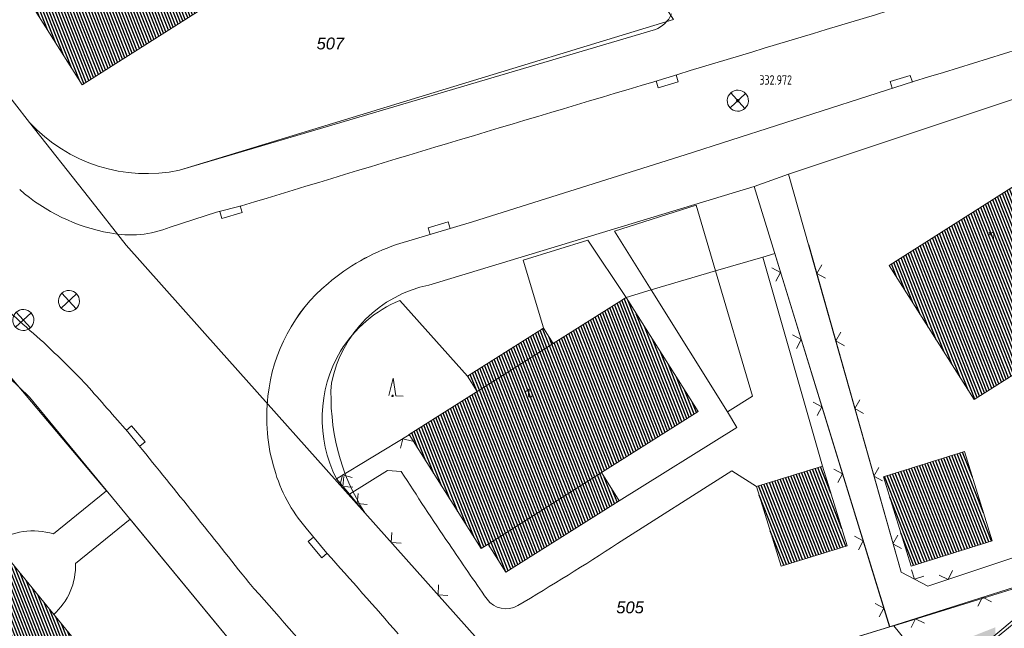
# Model space of a CAD drawing. Header units: metres. Extents: x 345144 to 348639, y 5629211 to 5635235.
# Tile 824 of 1056: x 347390 to 347460, y 5630807 to 5630851. Entities that reach past the tile are written whole.
import ezdxf
from ezdxf.enums import TextEntityAlignment as Align

# ---------------------------------------------------------------- set-up
doc = ezdxf.new("R2010")
doc.units = ezdxf.units.M
doc.header["$MEASUREMENT"] = 0
for name, color, linetype in [('028 Geländeform', 7, 'Continuous'), ('065-066 Ver_Entsorgung', 7, 'Continuous'), ('065-066 Ver_Entsorgung Ausg.', 7, 'Continuous'), ('081-083 Topographie', 7, 'Continuous'), ('AX Flurstück', 7, 'Continuous'), ('AX Gebäude', 7, 'Continuous'), ('Definitionslinie', 7, 'Continuous'), ('MG Präsentationsobjekt - Linie', 7, 'Continuous'), ('Präsentationsobjekt -Text (punktförmig)', 7, 'Continuous')]:
    doc.layers.add(name, color=color, linetype=linetype)
doc.styles.add('ARIAL', font='arial.ttf', dxfattribs={"height": 1})
doc.styles.add('ARIALIT', font='ariali.ttf', dxfattribs={"height": 1})
doc.styles.add('DIN-6776-IT', font='txt', dxfattribs={"height": 1})
pattern_1 = [(111.5294117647, (0, 0), (-0.186045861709, -0.07339575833), [])]

# ---------------------------------------------------------------- blocks, each defined once
blk = doc.blocks.new('alk_3504_nrw')
at = {"color": 134, "lineweight": 5, "true_color": 0x00b2b2, "flags": 128}
for points in [[(-0.729333, -0.684), (-0.707333, -0.707333), (0.707333, 0.707333)], [(-0.707333, 0.707333), (0.707333, -0.707333)]]:
    blk.add_lwpolyline(points, dxfattribs=at)
at = {"color": 134, "lineweight": 5, "true_color": 0x00b2b2}
for start, end in [(90, -90), (-90, 90)]:
    blk.add_arc((0, 0), 1, start, end, dxfattribs=at)
blk = doc.blocks.new('alk_043x_nrw')
h = blk.add_hatch(color=7)
edge = h.paths.add_edge_path(flags=0)
edge.add_arc((0, 0), 1, 180, 360, ccw=False)
edge.add_arc((0, 0), 1, 0, 180, ccw=False)
blk = doc.blocks.new('alk_7200_nrwx2')
at = {"true_color": 0x2e2e2e}
h = blk.add_hatch(color=250, dxfattribs=at)
edge = h.paths.add_edge_path(flags=0)
edge.add_arc((-0.020544, -0.388118), 0.055525, 180, 360, ccw=False)
edge.add_arc((-0.020544, -0.388118), 0.055525, 0, 180, ccw=False)
at = {"color": 250, "lineweight": 5, "true_color": 0x2e2e2e, "flags": 128}
blk.add_lwpolyline([(-0.298168, -0.388118), (-0.020544, 1), (0.257079, -0.388118), (0.812326, -0.388118)], dxfattribs=at)
blk.add_lwpolyline([(-0.298168, -0.388118), (-0.020544, 1), (0.257079, -0.388118), (0.812326, -0.388118)], dxfattribs=at)
at = {"color": 250, "lineweight": 5, "true_color": 0x2e2e2e}
for start, end in [(0, 180), (180, 0)]:
    blk.add_arc((-0.020544, -0.388118), 0.055525, start, end, dxfattribs=at)
blk = doc.blocks.new('swc_strasseneinlauf')
at = {"color": 7, "lineweight": 5, "flags": 128}
blk.add_lwpolyline([(-1, 0), (-1, -0.666667), (1, -0.666667), (1, 0)], dxfattribs=at)

msp = doc.modelspace()

# ---------------------------------------------------------------- hatches: boundary and pattern name
at = {"layer": 'AX Gebäude', "true_color": 0x4f4f4f}
h = msp.add_hatch(dxfattribs=at)
h.set_pattern_fill('_USER', color=251, scale=0.2, angle=111.52941176, style=0, pattern_type=0)
h.set_pattern_definition(pattern_1)
h.paths.add_polyline_path([(347389.203, 5630854.163), (347416.398, 5630871.375), (347421.514, 5630863.292), (347394.319, 5630846.08)], flags=0)
h = msp.add_hatch(dxfattribs=at)
h.set_pattern_fill('_USER', color=251, scale=0.2, angle=111.52941176, style=0, pattern_type=0)
h.set_pattern_definition(pattern_1)
h.paths.add_polyline_path([(347464.654, 5630827.967), (347457.863, 5630823.658), (347451.805, 5630833.211), (347463.345, 5630840.526), (347465.969, 5630836.398), (347469.414, 5630830.99)], flags=0)
h = msp.add_hatch(dxfattribs=at)
h.set_pattern_fill('_USER', color=251, scale=0.2, angle=111.52941176, style=0, pattern_type=0)
h.set_pattern_definition(pattern_1)
h.paths.add_polyline_path([(347427.868, 5630827.649), (347433.058, 5630830.929), (347438.193, 5630822.804), (347431.3, 5630818.448), (347423.234, 5630813.35), (347422.738, 5630813.037), (347417.603, 5630821.161), (347422.454, 5630824.227)], flags=0)
h = msp.add_hatch(dxfattribs=at)
h.set_pattern_fill('_USER', color=251, scale=0.2, angle=111.52941176, style=0, pattern_type=0)
h.set_pattern_definition(pattern_1)
h.paths.add_polyline_path([(347422.454, 5630824.227), (347421.758, 5630825.327), (347427.173, 5630828.749), (347427.868, 5630827.649)], flags=0)
h = msp.add_hatch(dxfattribs=at)
h.set_pattern_fill('_USER', color=251, scale=0.2, angle=111.52941176, style=0, pattern_type=0)
h.set_pattern_definition(pattern_1)
h.paths.add_polyline_path([(347380.066, 5630823.332), (347400.465, 5630798.329), (347392.664, 5630791.963), (347372.262, 5630816.965)], flags=0)
h = msp.add_hatch(dxfattribs=at)
h.set_pattern_fill('_USER', color=251, scale=0.2, angle=111.52941176, style=0, pattern_type=0)
h.set_pattern_definition(pattern_1)
h.paths.add_polyline_path([(347451.394, 5630818.158), (347457.168, 5630819.949), (347459.141, 5630813.59), (347453.366, 5630811.799)], flags=0)
h = msp.add_hatch(dxfattribs=at)
h.set_pattern_fill('_USER', color=251, scale=0.2, angle=111.52941176, style=0, pattern_type=0)
h.set_pattern_definition(pattern_1)
h.paths.add_polyline_path([(347423.234, 5630813.35), (347431.3, 5630818.448), (347432.562, 5630816.452), (347424.495, 5630811.354)], flags=0)
h = msp.add_hatch(dxfattribs=at)
h.set_pattern_fill('_USER', color=251, scale=0.2, angle=111.52941176, style=0, pattern_type=0)
h.set_pattern_definition(pattern_1)
h.paths.add_polyline_path([(347442.356, 5630817.455), (347447.052, 5630818.911), (347448.808, 5630813.248), (347444.112, 5630811.791)], flags=0)
at = {"layer": 'MG Präsentationsobjekt - Linie', "true_color": 0x5e5e5e}
msp.add_hatch(color=251, dxfattribs=at).paths.add_polyline_path([(347459.359093, 5630807.433745), (347459.354892, 5630805.993751), (347457.557, 5630806.719)], flags=0)

# ---------------------------------------------------------------- linework, layer by layer
at = {"layer": '081-083 Topographie', "color": 7, "linetype": 'Continuous', "lineweight": 5, "flags": 128}
for points in [[(347384.959, 5630851.408), (347388.397, 5630846.14), (347388.397, 5630846.14), (347390.567, 5630843.39)], [(347401.256, 5630839.983), (347435.146, 5630850.001)], [(347435.047, 5630846.284), (347436.738, 5630846.814)], [(347453.544, 5630846.301), (347437.278, 5630841.073), (347437.278, 5630841.073), (347422.128, 5630836.323), (347422.128, 5630836.323), (347416.711, 5630834.688)], [(347400.572, 5630835.924), (347403.89, 5630837.009), (347403.89, 5630837.009), (347405.67, 5630837.45)], [(347432.228, 5630835.642), (347434.849, 5630831.459), (347434.849, 5630831.459), (347440.284, 5630822.787), (347440.284, 5630822.787), (347442.073, 5630823.892), (347442.073, 5630823.892), (347439.437, 5630832.81), (347439.437, 5630832.81), (347438.053, 5630837.495), (347438.053, 5630837.495), (347432.228, 5630835.642)], [(347427.172, 5630828.751), (347425.723, 5630833.574), (347425.723, 5630833.574), (347430.329, 5630835.01), (347430.329, 5630835.01), (347433.061, 5630830.933), (347433.061, 5630830.933), (347434.849, 5630831.459), (347434.849, 5630831.459), (347439.437, 5630832.81), (347439.437, 5630832.81), (347442.799, 5630833.8)], [(347446.087, 5630834.675), (347452.648, 5630811.358), (347452.648, 5630811.358), (347454.559, 5630810.36), (347454.559, 5630810.36), (347471.682, 5630816.056)], [(347442.799, 5630833.8), (347443.654, 5630834.051)], [(347443.654, 5630834.051), (347451.839, 5630807.458)], [(347442.799, 5630833.8), (347447.049, 5630818.916)], [(347416.947, 5630830.72), (347421.76, 5630825.322)], [(347387.887, 5630826.821), (347396.047, 5630817.165), (347396.047, 5630817.165), (347392.268, 5630814.082)], [(347440.284, 5630822.787), (347440.956, 5630821.664), (347440.956, 5630821.664), (347432.563, 5630816.446)], [(347397.561, 5630821.359), (347398.346, 5630820.394)], [(347417.598, 5630821.137), (347412.424, 5630818.014), (347412.424, 5630818.014), (347413.361, 5630816.921), (347413.361, 5630816.921), (347414.454, 5630815.581), (347414.454, 5630815.581), (347428.208, 5630800.172)], [(347413.361, 5630816.921), (347416.063, 5630818.59), (347416.063, 5630818.59), (347417.05, 5630818.53)], [(347432.457, 5630813.41), (347440.587, 5630818.585), (347440.587, 5630818.585), (347442.352, 5630817.46)], [(347403.49, 5630788.548), (347411.72, 5630795.471), (347411.72, 5630795.471), (347412.803, 5630796.862), (347412.803, 5630796.862), (347411.087, 5630798.957), (347411.087, 5630798.957), (347397.721, 5630815.138), (347397.721, 5630815.138), (347393.842, 5630811.988)], [(347410.266, 5630814.506), (347411.747, 5630812.723)], [(347448.764, 5630798.026), (347465.071, 5630811.68)], [(347451.839, 5630807.458), (347465.071, 5630811.68)], [(347428.208, 5630800.172), (347451.839, 5630807.458)]]:
    msp.add_lwpolyline(points, dxfattribs=at)
at = {"layer": '081-083 Topographie', "color": 7, "linetype": 'Continuous', "lineweight": 5}
for centre, radius, start, end in [((350490.564, 5620989.263), 10314.293927, 106.9259598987, 107.1244188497), ((345012.025, 5638911.698), 8421.495536, -73.2665580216, -73.0663293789), ((347434.39, 5630851.929), 2.070922, -68.58905068, -23.0242189), ((348623.693, 5626840.502), 4178.417564, 106.52733807, 106.947984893), ((347398.928, 5630851.152), 11.408548, -137.12766822, -78.22618011), ((347398.667, 5630848.711), 13.404457, -131.06167614, -100.28458224), ((347397.744, 5630842.989), 7.60934, -101.13863632, -68.18460946), ((347421.391, 5630820.714), 14.736861, 108.51609381, 130.45370151), ((347419.576, 5630822.644), 12.091678, 129.84318625, 174.03762315), ((347478.032, 5630926.757), 131.471505, -133.41893951, -131.1160664), ((347420.532, 5630822.223), 9.222618, 112.87554344, 148.00910438), ((347325.398, 5630757.576), 96.428368, 44.1151318, 46.66107971), ((347420.983, 5630822.297), 9.570819, 149.81552726, -153.41620809), ((347991.903, 5631346.085), 792.830211, -138.881004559, -138.559720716), ((347420.02, 5630822.387), 12.561452, 173.08204934, -162.86910136), ((346553.752, 5630134.938), 1087.744893, 38.401806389, 39.062109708), ((347418.359, 5630821.558), 10.734071, -164.48646076, -138.9320726), ((347589.188, 5630928.278), 204.147286, -147.48011688, -145.74651474), ((347390.811, 5630809.465), 4.84144, 72.48571676, 124.24153961), ((347591.463, 5630928.318), 206.055122, -146.09337874, -144.7657169), ((347340.733, 5630952.833), 166.889376, -59.53536023, -56.65976816), ((346957.904, 5630407.238), 608.598023, 41.056490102, 41.779122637), ((347389.158, 5630811.841), 4.686306, -48.52078962, 1.79754826), ((347090.469, 5630529.292), 422.873206, 40.52433107, 41.7027052), ((347424.502, 5630810.408), 1.655725, -144.26520909, -59.31515391)]:
    msp.add_arc(centre, radius, start, end, dxfattribs=at)
at = {"layer": 'AX Flurstück', "color": 8, "linetype": 'Continuous', "lineweight": 13, "true_color": 0x808080, "flags": 128}
for points in [[(347463.482, 5630735.138), (347459.611, 5630739.848), (347453.174, 5630747.695), (347446.642, 5630755.645), (347442.771, 5630760.355), (347438.9, 5630765.075), (347432.406, 5630772.974), (347425.941, 5630780.842), (347422.07, 5630785.552), (347418.199, 5630790.272), (347411.087, 5630798.957), (347390.552, 5630823.818), (347381.742, 5630832.321), (347382.964, 5630833.332), (347375.703, 5630841.803), (347337.915, 5630908.491)], [(347390.567, 5630843.39), (347388.397, 5630846.14), (347380.318, 5630858.517), (347379.413, 5630859.905), (347415.844, 5630882.81)], [(347415.844, 5630882.81), (347424.144, 5630869.521), (347436.447, 5630850.733), (347401.256, 5630839.984)], [(347380.318, 5630858.517), (347388.397, 5630846.14), (347390.567, 5630843.39), (347394.753, 5630838.057), (347397.436, 5630834.646), (347404.022, 5630827.274), (347414.454, 5630815.581), (347428.208, 5630800.173), (347440.327, 5630785.181), (347443.178, 5630781.713), (347446.049, 5630778.234), (347452.133, 5630770.822), (347458.323, 5630763.326), (347461.121, 5630759.79)], [(347487.304, 5630853.908), (347473.627, 5630849.358), (347444.639, 5630839.713), (347442.187, 5630838.822), (347419.016, 5630831.808)], [(347401.256, 5630839.984), (347436.447, 5630850.733)], [(347483.829, 5630817.672), (347473.613, 5630814.304), (347471.876, 5630816.141), (347454.56, 5630810.36), (347452.649, 5630811.358), (347444.639, 5630839.713), (347473.627, 5630849.358), (347483.829, 5630817.672)], [(347412.078, 5630824.845), (347412.039261, 5630824.244782), (347412.04742, 5630823.643372), (347412.055655, 5630823.036306), (347412.111622, 5630822.431772), (347412.167943, 5630821.823425), (347412.272246, 5630821.221449), (347412.376879, 5630820.617569), (347412.529139, 5630820.023911), (347412.681398, 5630819.430253), (347412.880322, 5630818.850569), (347413.078618, 5630818.272714), (347413.322037, 5630817.712378), (347413.56393, 5630817.155556), (347413.848879, 5630816.619499), (347414.131174, 5630816.088435), (347414.454, 5630815.581), (347414.454, 5630815.581), (347404.022, 5630827.274), (347397.436, 5630834.646), (347394.753, 5630838.057), (347390.567, 5630843.39)], [(347465.553, 5630811.685), (347452.125, 5630807.546), (347451.84, 5630807.458), (347442.187, 5630838.822), (347444.639, 5630839.713), (347452.649, 5630811.358)], [(347419.016, 5630831.808), (347442.187, 5630838.822), (347451.84, 5630807.458), (347428.208, 5630800.173), (347414.454, 5630815.581), (347414.454, 5630815.581), (347414.131174, 5630816.088435), (347413.848879, 5630816.619499), (347413.56393, 5630817.155556), (347413.322037, 5630817.712378), (347413.078618, 5630818.272714), (347412.880322, 5630818.850569), (347412.681398, 5630819.430253), (347412.529139, 5630820.023911), (347412.376879, 5630820.617569), (347412.272246, 5630821.221449), (347412.167943, 5630821.823425), (347412.111622, 5630822.431772), (347412.055655, 5630823.036306), (347412.04742, 5630823.643372), (347412.039261, 5630824.244782), (347412.078, 5630824.845)], [(347381.742, 5630832.321), (347390.552, 5630823.818), (347411.087, 5630798.957), (347380.126, 5630773.587), (347352.287, 5630808.04), (347381.742, 5630832.321)], [(347452.649, 5630811.358), (347454.56, 5630810.36), (347471.876, 5630816.141)], [(347452.125, 5630807.546), (347465.553, 5630811.685), (347455.457, 5630803.43), (347452.125, 5630807.546)], [(347428.208, 5630800.173), (347451.84, 5630807.458), (347452.125, 5630807.546), (347455.457, 5630803.43), (347448.795, 5630797.983), (347451.664, 5630794.507), (347440.327, 5630785.181), (347428.208, 5630800.173)]]:
    msp.add_lwpolyline(points, dxfattribs=at)
at = {"layer": 'AX Flurstück', "color": 8, "linetype": 'Continuous', "lineweight": 13, "true_color": 0x808080}
for centre, radius, start, end in [((347398.927, 5630851.15), 11.406454, -137.13161324, -78.21818772), ((347398.927, 5630851.15), 11.406305, -137.13161324, -78.21818772), ((347420.799, 5630823.093), 8.895522, 101.56256887, 168.64080204), ((347420.799, 5630823.093), 8.895243, 101.56256887, 168.64080204)]:
    msp.add_arc(centre, radius, start, end, dxfattribs=at)
at = {"layer": 'AX Gebäude', "color": 7, "linetype": 'Continuous', "lineweight": 5, "flags": 128}
for points in [[(347389.203, 5630854.163), (347416.398, 5630871.375), (347421.514, 5630863.292), (347394.319, 5630846.08), (347389.203, 5630854.163)], [(347464.654, 5630827.967), (347457.863, 5630823.658), (347451.805, 5630833.211), (347463.345, 5630840.526), (347465.969, 5630836.398), (347469.414, 5630830.99), (347464.654, 5630827.967)], [(347427.868, 5630827.649), (347433.058, 5630830.929), (347438.193, 5630822.804), (347431.3, 5630818.448), (347423.234, 5630813.35), (347422.738, 5630813.037), (347417.603, 5630821.161), (347422.454, 5630824.227), (347427.868, 5630827.649)], [(347422.454, 5630824.227), (347421.758, 5630825.327), (347427.173, 5630828.749), (347427.868, 5630827.649), (347422.454, 5630824.227)], [(347380.066, 5630823.332), (347400.465, 5630798.329), (347392.664, 5630791.963), (347372.262, 5630816.965), (347380.066, 5630823.332)], [(347451.394, 5630818.158), (347457.168, 5630819.949), (347459.141, 5630813.59), (347453.366, 5630811.799), (347451.394, 5630818.158)], [(347423.234, 5630813.35), (347431.3, 5630818.448), (347432.562, 5630816.452), (347424.495, 5630811.354), (347423.234, 5630813.35)], [(347442.356, 5630817.455), (347447.052, 5630818.911), (347448.808, 5630813.248), (347444.112, 5630811.791), (347442.356, 5630817.455)]]:
    msp.add_lwpolyline(points, dxfattribs=at)
at = {"layer": 'Definitionslinie', "color": 7, "linetype": 'Continuous', "lineweight": 5, "flags": 128}
for points in [[(347401.256, 5630839.983), (347435.146, 5630850.001)], [(347435.047, 5630846.284), (347436.738, 5630846.814)], [(347388.397, 5630846.14), (347390.567, 5630843.39)], [(347437.278, 5630841.073), (347453.544, 5630846.301)], [(347422.128, 5630836.323), (347437.278, 5630841.073)], [(347403.89, 5630837.009), (347405.67, 5630837.45)], [(347432.228, 5630835.642), (347438.053, 5630837.495)], [(347438.053, 5630837.495), (347439.437, 5630832.81), (347439.437, 5630832.81), (347442.073, 5630823.892)], [(347400.572, 5630835.924), (347403.89, 5630837.009)], [(347416.711, 5630834.688), (347422.128, 5630836.323)], [(347432.228, 5630835.642), (347434.849, 5630831.459), (347434.849, 5630831.459), (347440.284, 5630822.787)], [(347425.723, 5630833.574), (347430.329, 5630835.01)], [(347430.329, 5630835.01), (347433.061, 5630830.933)], [(347446.087, 5630834.675), (347452.648, 5630811.358)], [(347442.799, 5630833.8), (347443.654, 5630834.051)], [(347443.654, 5630834.051), (347451.839, 5630807.458)], [(347425.723, 5630833.574), (347427.172, 5630828.751)], [(347433.061, 5630830.933), (347434.849, 5630831.459), (347434.849, 5630831.459), (347439.437, 5630832.81), (347439.437, 5630832.81), (347442.799, 5630833.8)], [(347442.799, 5630833.8), (347447.049, 5630818.916)], [(347447.005, 5630833.259), (347446.659, 5630832.643), (347447.276, 5630832.297)], [(347447.005, 5630833.259), (347446.659, 5630832.643), (347447.276, 5630832.297)], [(347443.739, 5630832.076), (347444.069, 5630832.701), (347443.444, 5630833.032)], [(347443.739, 5630832.076), (347444.069, 5630832.701), (347443.444, 5630833.032)], [(347416.947, 5630830.72), (347421.76, 5630825.322)], [(347445.209, 5630827.298), (347445.54, 5630827.923), (347444.915, 5630828.253)], [(347445.209, 5630827.298), (347445.54, 5630827.923), (347444.915, 5630828.253)], [(347448.359, 5630828.446), (347448.013, 5630827.83), (347448.63, 5630827.484)], [(347448.359, 5630828.446), (347448.013, 5630827.83), (347448.63, 5630827.484)], [(347387.887, 5630826.821), (347396.047, 5630817.165)], [(347440.284, 5630822.787), (347442.073, 5630823.892)], [(347446.68, 5630822.519), (347447.011, 5630823.144), (347446.386, 5630823.475)], [(347446.68, 5630822.519), (347447.011, 5630823.144), (347446.386, 5630823.475)], [(347449.713, 5630823.633), (347449.368, 5630823.017), (347449.984, 5630822.671)], [(347449.713, 5630823.633), (347449.368, 5630823.017), (347449.984, 5630822.671)], [(347440.284, 5630822.787), (347440.956, 5630821.664)], [(347397.561, 5630821.359), (347398.346, 5630820.394)], [(347432.563, 5630816.446), (347440.956, 5630821.664)], [(347412.424, 5630818.014), (347417.598, 5630821.137)], [(347417.838, 5630820.698), (347417.151, 5630820.867), (347416.982, 5630820.181)], [(347417.838, 5630820.698), (347417.151, 5630820.867), (347416.982, 5630820.181)], [(347413.361, 5630816.921), (347416.063, 5630818.59)], [(347416.063, 5630818.59), (347417.05, 5630818.53)], [(347432.457, 5630813.41), (347440.587, 5630818.585)], [(347440.587, 5630818.585), (347442.352, 5630817.46)], [(347448.151, 5630817.74), (347448.482, 5630818.365), (347447.857, 5630818.696)], [(347448.151, 5630817.74), (347448.482, 5630818.365), (347447.857, 5630818.696)], [(347451.068, 5630818.82), (347450.722, 5630818.203), (347451.339, 5630817.858)], [(347451.068, 5630818.82), (347450.722, 5630818.203), (347451.339, 5630817.858)], [(347412.424, 5630818.014), (347413.361, 5630816.921)], [(347413.557, 5630818.114), (347412.871, 5630818.284), (347412.701, 5630817.597)], [(347413.557, 5630818.114), (347412.871, 5630818.284), (347412.701, 5630817.597)], [(347412.947, 5630818.173), (347412.893, 5630817.468), (347413.598, 5630817.413)], [(347412.947, 5630818.173), (347412.893, 5630817.468), (347413.598, 5630817.413)], [(347392.268, 5630814.082), (347396.047, 5630817.165)], [(347413.361, 5630816.921), (347414.454, 5630815.581)], [(347413.979, 5630816.954), (347413.908, 5630816.251), (347414.611, 5630816.18)], [(347413.979, 5630816.954), (347413.908, 5630816.251), (347414.611, 5630816.18)], [(347414.454, 5630815.581), (347428.208, 5630800.172)], [(347454.559, 5630810.36), (347471.682, 5630816.056)], [(347393.842, 5630811.988), (347397.721, 5630815.138)], [(347397.721, 5630815.138), (347411.087, 5630798.957)], [(347410.266, 5630814.506), (347411.747, 5630812.723)], [(347416.377, 5630814.178), (347416.337, 5630813.472), (347417.043, 5630813.432)], [(347416.377, 5630814.178), (347416.337, 5630813.472), (347417.043, 5630813.432)], [(347449.622, 5630812.961), (347449.953, 5630813.586), (347449.328, 5630813.917)], [(347449.622, 5630812.961), (347449.953, 5630813.586), (347449.328, 5630813.917)], [(347452.422, 5630814.007), (347452.076, 5630813.39), (347452.693, 5630813.044)], [(347452.422, 5630814.007), (347452.076, 5630813.39), (347452.693, 5630813.044)], [(347448.764, 5630798.026), (347465.071, 5630811.68)], [(347451.839, 5630807.458), (347465.071, 5630811.68)], [(347453.392, 5630811.534), (347453.604, 5630810.859), (347454.278, 5630811.071)], [(347453.392, 5630811.534), (347453.604, 5630810.859), (347454.278, 5630811.071)], [(347455.372, 5630811.157), (347456.004, 5630810.841), (347456.321, 5630811.473)], [(347455.372, 5630811.157), (347456.004, 5630810.841), (347456.321, 5630811.473)], [(347452.648, 5630811.358), (347454.559, 5630810.36)], [(347419.706, 5630810.448), (347419.666, 5630809.742), (347420.372, 5630809.702)], [(347419.706, 5630810.448), (347419.666, 5630809.742), (347420.372, 5630809.702)], [(347459.083, 5630809.245), (347458.455, 5630809.569), (347458.131, 5630808.941)], [(347459.083, 5630809.245), (347458.455, 5630809.569), (347458.131, 5630808.941)], [(347451.093, 5630808.183), (347451.424, 5630808.808), (347450.799, 5630809.138)], [(347451.093, 5630808.183), (347451.424, 5630808.808), (347450.799, 5630809.138)], [(347454.32, 5630807.725), (347453.692, 5630808.049), (347453.367, 5630807.421)], [(347454.32, 5630807.725), (347453.692, 5630808.049), (347453.367, 5630807.421)], [(347428.208, 5630800.172), (347451.839, 5630807.458)]]:
    msp.add_lwpolyline(points, dxfattribs=at)
at = {"layer": 'Definitionslinie', "color": 7, "linetype": 'Continuous', "lineweight": 5}
for centre, radius, start, end in [((350490.564, 5620989.263), 10314.295352, 106.9259598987, 107.1244188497), ((345012.025, 5638911.698), 8421.495536, -73.2665580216, -73.0663293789), ((347434.39, 5630851.929), 2.070922, -68.58905068, -23.0242189), ((348623.693, 5626840.502), 4178.417564, 106.52733807, 106.947984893), ((347398.928, 5630851.152), 11.408548, -137.12766822, -78.22618011), ((347398.667, 5630848.711), 13.404457, -131.06167614, -100.28458224), ((347397.744, 5630842.989), 7.60934, -101.13863632, -68.18460946), ((347421.391, 5630820.714), 14.73722, 108.51609381, 130.45370151), ((347419.576, 5630822.644), 12.091411, 129.84318625, 174.03762315), ((347478.032, 5630926.757), 131.471505, -133.41893951, -131.1160664), ((347420.532, 5630822.223), 9.222618, 112.87554344, 148.00910438), ((347325.398, 5630757.576), 96.428368, 44.1151318, 46.66107971), ((347420.983, 5630822.297), 9.570678, 149.81552726, -153.41620809), ((347991.903, 5631346.085), 792.830211, -138.881004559, -138.559720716), ((347420.02, 5630822.387), 12.561452, 173.08204934, -162.86910136), ((346553.752, 5630134.938), 1087.744893, 38.401806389, 39.062109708), ((347418.359, 5630821.558), 10.734071, -164.48646076, -138.9320726), ((347589.188, 5630928.278), 204.147286, -147.48011688, -145.74651474), ((347390.811, 5630809.465), 4.841093, 72.48571676, 124.24153961), ((347591.463, 5630928.318), 206.055122, -146.09337874, -144.7657169), ((347340.733, 5630952.833), 166.889376, -59.53536023, -56.65976816), ((346957.904, 5630407.238), 608.598023, 41.056490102, 41.779122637), ((347389.158, 5630811.841), 4.686356, -48.52078962, 1.79754826), ((347090.469, 5630529.292), 422.873206, 40.52433107, 41.7027052), ((347424.502, 5630810.408), 1.655725, -144.26520909, -59.31515391)]:
    msp.add_arc(centre, radius, start, end, dxfattribs=at)

# ---------------------------------------------------------------- block references
at = {"layer": '028 Geländeform', "xscale": 0.125, "yscale": 0.125, "rotation": -2.326667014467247}
msp.add_blockref('alk_043x_nrw', (347441.022, 5630844.943), dxfattribs=at)
at = {"layer": '065-066 Ver_Entsorgung', "xscale": 0.75, "yscale": 0.75, "rotation": -2.326667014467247}
for p in [(347441.022, 5630844.943), (347393.369, 5630830.676), (347390.118, 5630829.322)]:
    msp.add_blockref('alk_3504_nrw', p, dxfattribs=at)
at = {"layer": '065-066 Ver_Entsorgung Ausg.', "xscale": 0.75, "yscale": 0.75}
for p, rotation in [((347435.922, 5630846.558), 16.57979430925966), ((347452.742, 5630846.043), -162.6950328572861), ((347404.845, 5630837.245), 15.72820713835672), ((347419.814, 5630835.624), -163.2388271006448), ((347397.94, 5630820.893), 130.9721359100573), ((347411.285, 5630813.28), -50.08390244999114)]:
    msp.add_blockref('swc_strasseneinlauf', p, dxfattribs=dict(at, rotation=rotation))
at = {"layer": '081-083 Topographie', "xscale": 0.9005, "yscale": 0.9005, "rotation": -2.326667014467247}
msp.add_blockref('alk_7200_nrwx2', (347416.453, 5630824.27), dxfattribs=at)

# ---------------------------------------------------------------- texts
at = {"layer": '065-066 Ver_Entsorgung Ausg.', "color": 134, "true_color": 0x00b2b2, "style": 'DIN-6776-IT', "width": 0.8}
msp.add_text('332.972', height=0.6762, dxfattribs=at).set_placement((347442.557, 5630846.078))
at = {"layer": 'Präsentationsobjekt -Text (punktförmig)', "color": 8, "true_color": 0x808080, "style": 'ARIALIT'}
for s, p in [('507', (347411.994, 5630849.014)), ('505', (347433.347, 5630808.854))]:
    msp.add_text(s, height=0.8421, dxfattribs=at).set_placement(p, align=Align.MIDDLE_CENTER)
at = {"layer": 'Präsentationsobjekt -Text (punktförmig)', "color": 7, "style": 'ARIAL'}
for s, p in [('4', (347458.985, 5630835.632)), ('2', (347425.993, 5630824.32))]:
    msp.add_text(s, height=0.58947, rotation=-145.14086637, dxfattribs=at).set_placement(p, align=Align.CENTER)

doc.saveas('drawing.dxf')
